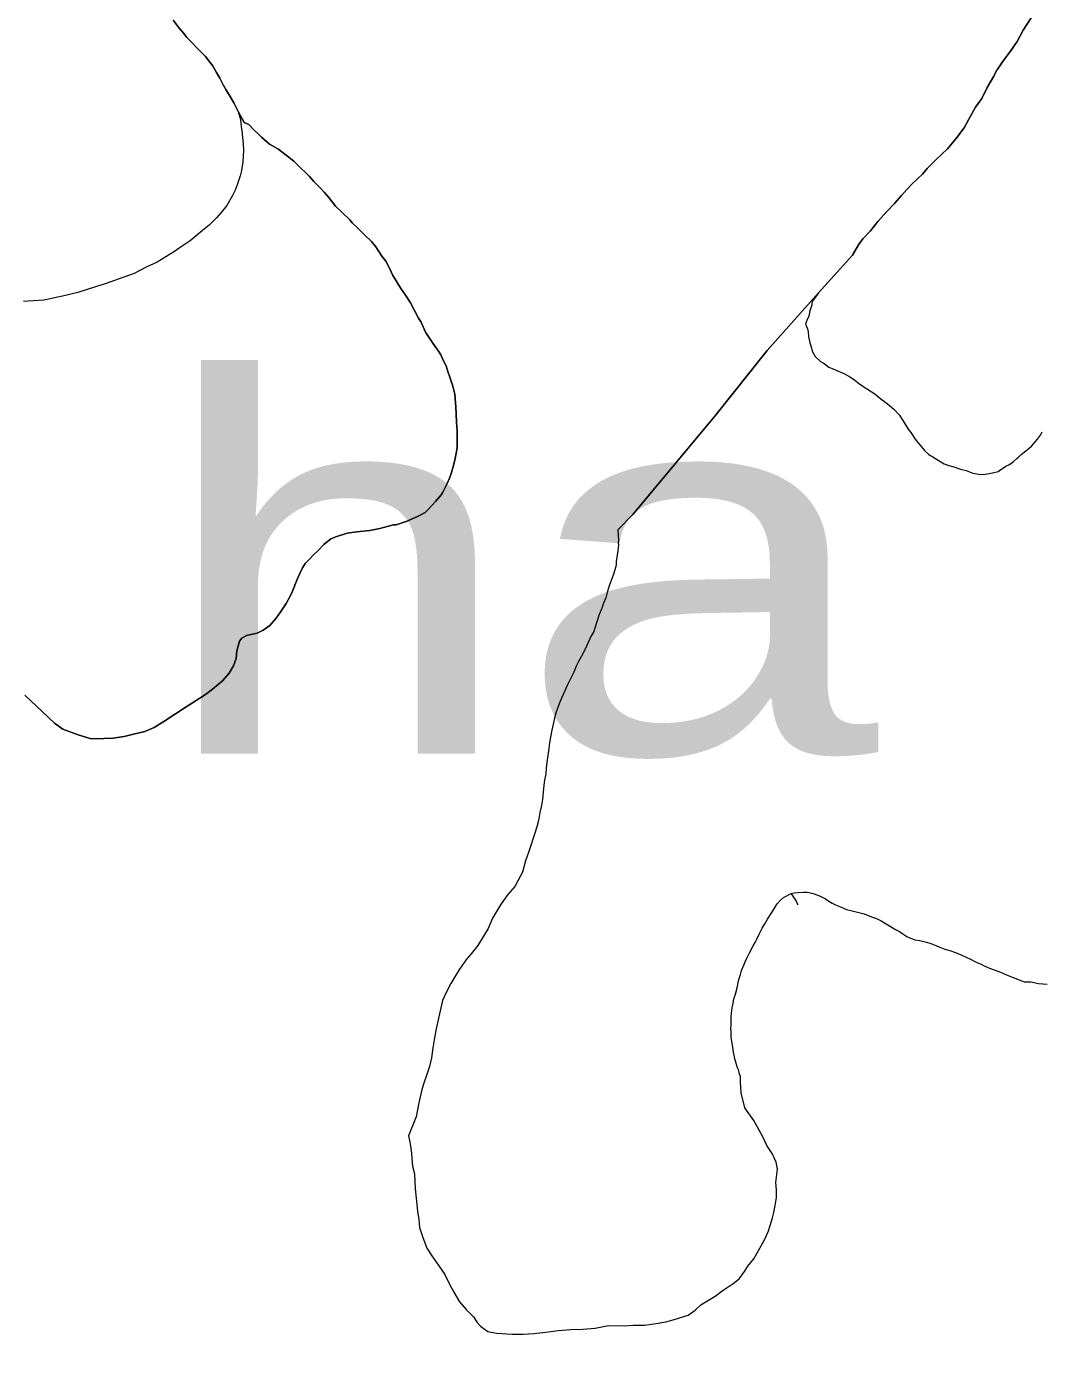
# Model space of a CAD drawing. Extents: x -1643653 to 4543381, y 1624270 to 13878484.
# Drawn here: x 681835 to 683193, y 8953436 to 8955215 of the extents above; entities that cross this region are included whole.
import ezdxf

# ---------------------------------------------------------------- set-up
doc = ezdxf.new("R2010")
doc.units = 0
doc.header["$LTSCALE"] = 200
doc.layers.add('1', color=7, linetype='Continuous', lineweight=13)
doc.layers.add('29', color=7, linetype='Continuous', lineweight=13)
doc.layers.add('63', color=7, linetype='Continuous')

msp = doc.modelspace()

# ---------------------------------------------------------------- linework, layer by layer
at = {"layer": '1', "lineweight": 25}
msp.add_spline([(814781, 9009175.5), (814787.2, 9009173.4), (814796.9, 9009173.4), (814799.4, 9009172.4), (814805.1, 9009174.5), (814805.6, 9009176.5), (814811.7, 9009179.5), (814811.7, 9009179.5), (814801.5, 9009181), (814790.7, 9009181.5), (814784.1, 9009183.1), (814777.4, 9009185.1), (814778.4, 9009175.5)], degree=3, dxfattribs=at)
at = {"layer": '29'}
msp.add_line((681836.7, 8954847.4), (681830.6, 8954847), dxfattribs=at)
for points in [[(682030.8, 8955223.6), (682039.4, 8955212.5), (682044.8, 8955205.8), (682049.2, 8955200.4), (682055.6, 8955193.5), (682062.4, 8955186.7), (682070.4, 8955178.3), (682074, 8955174.9), (682079.6, 8955167.2), (682083.3, 8955162.7), (682088.7, 8955153.5), (682093.2, 8955145.7), (682097.7, 8955137.2), (682101.2, 8955130.8), (682106.9, 8955121.2), (682111.9, 8955112.8), (682117.6, 8955101.2)], [(682117.6, 8955101.2), (682111.9, 8955112.8), (682106.9, 8955121.2), (682101.2, 8955130.8), (682097.7, 8955137.2), (682093.2, 8955145.7), (682088.7, 8955153.5), (682083.3, 8955162.7), (682079.6, 8955167.2), (682074, 8955174.9), (682070.4, 8955178.3), (682062.4, 8955186.7), (682055.6, 8955193.5), (682049.2, 8955200.4), (682044.8, 8955205.8), (682039.4, 8955212.5), (682030.8, 8955223.6)], [(682894.6, 8954858.4), (682939.8, 8954908.9), (682947.9, 8954922.9), (682953.8, 8954930.9), (682964, 8954941.5), (682973.9, 8954954.2), (682986.2, 8954967.8), (682996, 8954978.3), (683005.4, 8954988.8), (683012.4, 8954996.9), (683020, 8955004.8), (683033.4, 8955017.4), (683039.8, 8955025.1), (683051.9, 8955037.1), (683067, 8955051.1), (683078.2, 8955064.8), (683089.3, 8955079.5), (683095.8, 8955090.9), (683104.7, 8955106.9), (683112.8, 8955118.9), (683120, 8955133.3), (683129.2, 8955148.5), (683132.8, 8955156.1), (683133.6, 8955156.9), (683140.7, 8955167.9), (683151.5, 8955181.9), (683160.1, 8955195), (683168.5, 8955210.3), (683179, 8955226.6)], [(683179, 8955226.6), (683168.5, 8955210.3), (683160.1, 8955195), (683151.5, 8955181.9), (683140.7, 8955167.9), (683133.6, 8955156.9), (683132.8, 8955156.1), (683129.2, 8955148.5), (683120, 8955133.3), (683112.8, 8955118.9), (683104.7, 8955106.9), (683095.8, 8955090.9), (683089.3, 8955079.5), (683078.2, 8955064.8), (683067, 8955051.1), (683051.9, 8955037.1), (683039.8, 8955025.1), (683033.4, 8955017.4), (683020, 8955004.8), (683012.4, 8954996.9), (683005.4, 8954988.8), (682996, 8954978.3), (682986.2, 8954967.8), (682973.9, 8954954.2), (682964, 8954941.5), (682953.8, 8954930.9), (682947.9, 8954922.9), (682939.8, 8954908.9), (682894.6, 8954858.4)], [(682117.6, 8955101.2), (682121, 8955090.5), (682121.7, 8955081.2), (682122.5, 8955075.4), (682124.2, 8955058.2), (682125, 8955049), (682123.8, 8955033.8), (682122, 8955022.4), (682120.2, 8955015.2), (682116.2, 8955003), (682113.6, 8954996.2), (682110.2, 8954988.8), (682102.5, 8954975.6), (682095, 8954966.1), (682088.8, 8954959), (682078.7, 8954949.2), (682069.8, 8954941.9), (682053.5, 8954928.3), (682038.7, 8954918.4), (682032.6, 8954913.7), (682009.2, 8954899.8), (681994.6, 8954892.9), (681978.4, 8954884.6), (681965.9, 8954879.9), (681958.3, 8954877.3), (681939.8, 8954870.6), (681926.8, 8954866.8), (681903, 8954859.2), (681882.8, 8954854.1), (681857.7, 8954848.7), (681836.7, 8954847.4)], [(682117.6, 8955101.2), (682125.8, 8955086.5), (682131.8, 8955083.9), (682138.2, 8955077.2), (682145.2, 8955070.3), (682149.1, 8955067.1), (682159.7, 8955057.7), (682170.8, 8955051.1), (682183.9, 8955041.4), (682192.1, 8955034.9), (682200.8, 8955026.2), (682209, 8955018.4), (682213, 8955014.3), (682218.9, 8955007.5), (682227.2, 8954999.7), (682232.7, 8954993.4), (682239.1, 8954986), (682248.2, 8954974.5), (682257.1, 8954966.1), (682267.2, 8954956.4), (682270.1, 8954952.5), (682277.8, 8954945), (682286.9, 8954936), (682296, 8954927.5), (682301.8, 8954920), (682310.2, 8954907.5), (682315.2, 8954901.1), (682320.2, 8954891.8), (682324.6, 8954881.9), (682329.4, 8954874.8), (682335.3, 8954864.4), (682341.5, 8954855.4), (682348.2, 8954845.1), (682353.6, 8954834.8), (682359.2, 8954824.9), (682362.6, 8954819.5), (682368.5, 8954805.8), (682374.6, 8954796.6), (682378.2, 8954791.2), (682386.6, 8954779.2), (682388.8, 8954775.5), (682392.5, 8954767.8), (682395.9, 8954760.8), (682398.6, 8954751.9), (682400.9, 8954745.5)], [(682400.9, 8954745.5), (682398.6, 8954751.9), (682395.9, 8954760.8), (682392.5, 8954767.8), (682388.8, 8954775.5), (682386.6, 8954779.2), (682378.2, 8954791.2), (682374.6, 8954796.6), (682368.5, 8954805.8), (682362.6, 8954819.5), (682359.2, 8954824.9), (682353.6, 8954834.8), (682348.2, 8954845.1), (682341.5, 8954855.4), (682335.3, 8954864.4), (682329.4, 8954874.8), (682324.6, 8954881.9), (682320.2, 8954891.8), (682315.2, 8954901.1), (682310.2, 8954907.5), (682301.8, 8954920), (682296, 8954927.5), (682286.9, 8954936), (682277.8, 8954945), (682270.1, 8954952.5), (682267.2, 8954956.4), (682257.1, 8954966.1), (682248.2, 8954974.5), (682239.1, 8954986), (682232.7, 8954993.4), (682227.2, 8954999.7), (682218.9, 8955007.5), (682213, 8955014.3), (682209, 8955018.4), (682200.8, 8955026.2), (682192.1, 8955034.9), (682183.9, 8955041.4), (682170.8, 8955051.1), (682159.7, 8955057.7), (682149.1, 8955067.1), (682145.2, 8955070.3), (682138.2, 8955077.2), (682131.8, 8955083.9), (682125.8, 8955086.5), (682117.6, 8955101.2)], [(682626, 8954541.5), (682646, 8954562), (682684.5, 8954607.9), (682755.7, 8954693.6), (682825.9, 8954781.4), (682894.6, 8954858.4)], [(682894.6, 8954858.4), (682825.9, 8954781.4), (682755.7, 8954693.6), (682684.5, 8954607.9), (682646, 8954562), (682626, 8954541.5)], [(682894.6, 8954858.4), (682887.2, 8954848.7), (682885.6, 8954845.4), (682885.3, 8954842.3), (682884.2, 8954838.7), (682882.6, 8954834.6), (682881.9, 8954830.1), (682881.3, 8954827.1), (682879.3, 8954822.7), (682877.2, 8954816.6), (682879.5, 8954810.4), (682880.7, 8954806.4), (682881.2, 8954800.1), (682882.8, 8954791.7), (682884.6, 8954786.3), (682886.1, 8954780.6), (682890, 8954773.6), (682897.2, 8954766.9), (682902, 8954763.8), (682908.2, 8954759), (682912.8, 8954757.4), (682919, 8954754.7), (682927.2, 8954751.1), (682935.8, 8954746.7), (682943.1, 8954741.8), (682949.8, 8954736.5), (682958.6, 8954730.5), (682970, 8954723.3), (682977.8, 8954716.9), (682986.7, 8954710), (682995.1, 8954702.7), (683002.7, 8954694.9), (683008.5, 8954685.4), (683014.6, 8954676.3), (683018.1, 8954671.7), (683023.8, 8954662.8), (683029.2, 8954656.1), (683032.2, 8954652.3), (683036.2, 8954647.6), (683041.9, 8954642.2), (683047.2, 8954638.9), (683054.6, 8954634.6), (683062.7, 8954629.9), (683068.9, 8954627.5), (683075.7, 8954625.9), (683084.4, 8954622.5), (683092, 8954621), (683101, 8954617.4), (683109.1, 8954615.7), (683114.1, 8954615.5), (683120.8, 8954616.2), (683127.1, 8954617.8), (683134.9, 8954619.6), (683138.6, 8954622.1), (683142.1, 8954624.5), (683145.2, 8954626.4), (683149.2, 8954628.6), (683154.9, 8954632.5), (683159.8, 8954636.8), (683162, 8954638.7), (683165.8, 8954642.2), (683172.1, 8954647.1), (683176.5, 8954650.7), (683179.6, 8954653.5), (683182.5, 8954657), (683187.6, 8954662.6), (683191.6, 8954668.1), (683193.6, 8954672.4)], [(682400.9, 8954745.5), (682405, 8954733.7), (682407.5, 8954723), (682409.1, 8954705.5), (682409.7, 8954697.2), (682410.1, 8954685.1), (682410.8, 8954674.5), (682411, 8954661.6), (682410.9, 8954651.2), (682408.2, 8954636.7), (682406.1, 8954627.5), (682402.6, 8954616.7), (682400.6, 8954610.4), (682397.6, 8954603.2), (682391.2, 8954591), (682389.7, 8954588.8), (682381.9, 8954579.4), (682371.6, 8954568), (682367.8, 8954564.8), (682357.9, 8954559.1), (682342.6, 8954552.5), (682329.4, 8954548.3), (682325.7, 8954547.9), (682307.2, 8954543), (682294.1, 8954540.4), (682276.6, 8954538.7), (682263.6, 8954537), (682248.6, 8954532.1), (682241.6, 8954529.4), (682232.4, 8954521.9), (682224.9, 8954513.6), (682218, 8954507.5), (682213.3, 8954502.3), (682207.3, 8954496.2), (682203.9, 8954490.4), (682199.7, 8954482.1), (682196.4, 8954473.8), (682190.3, 8954459.4), (682187.5, 8954452.7), (682182, 8954442.6), (682175, 8954432.2), (682168.4, 8954423.1), (682159.9, 8954413.5), (682151.2, 8954407.1), (682143.2, 8954403.2), (682134.8, 8954401.2), (682128.7, 8954400), (682122.5, 8954396.2), (682119.3, 8954392.4), (682116.1, 8954379.3), (682114.9, 8954369.2), (682111.7, 8954359.2), (682105.7, 8954349.6), (682096.8, 8954339.5), (682083.3, 8954328.2), (682074, 8954320.9), (682066.2, 8954316.1), (682047, 8954303.4), (682032.7, 8954294.2), (682018.4, 8954284.9), (682005.1, 8954276.7), (681992.6, 8954271.4), (681975.9, 8954267.5), (681965.2, 8954264.8), (681950.5, 8954262.5), (681938.1, 8954261.9), (681920.8, 8954261.8), (681902.3, 8954267.5), (681883.1, 8954274.8), (681871.9, 8954282.6), (681855.6, 8954298.1), (681832.4, 8954320.1)], [(681832.4, 8954320.1), (681855.6, 8954298.1), (681871.9, 8954282.6), (681883.1, 8954274.8), (681902.3, 8954267.5), (681920.8, 8954261.8), (681938.1, 8954261.9), (681950.5, 8954262.5), (681965.2, 8954264.8), (681975.9, 8954267.5), (681992.6, 8954271.4), (682005.1, 8954276.7), (682018.4, 8954284.9), (682032.7, 8954294.2), (682047, 8954303.4), (682066.2, 8954316.1), (682074, 8954320.9), (682083.3, 8954328.2), (682096.8, 8954339.5), (682105.7, 8954349.6), (682111.7, 8954359.2), (682114.9, 8954369.2), (682116.1, 8954379.3), (682119.3, 8954392.4), (682122.5, 8954396.2), (682128.7, 8954400), (682134.8, 8954401.2), (682143.2, 8954403.2), (682151.2, 8954407.1), (682159.9, 8954413.5), (682168.4, 8954423.1), (682175, 8954432.2), (682182, 8954442.6), (682187.5, 8954452.7), (682190.3, 8954459.4), (682196.4, 8954473.8), (682199.7, 8954482.1), (682203.9, 8954490.4), (682207.3, 8954496.2), (682213.3, 8954502.3), (682218, 8954507.5), (682224.9, 8954513.6), (682232.4, 8954521.9), (682241.6, 8954529.4), (682248.6, 8954532.1), (682263.6, 8954537), (682276.6, 8954538.7), (682294.1, 8954540.4), (682307.2, 8954543), (682325.7, 8954547.9), (682329.4, 8954548.3), (682342.6, 8954552.5), (682357.9, 8954559.1), (682367.8, 8954564.8), (682371.6, 8954568), (682381.9, 8954579.4), (682389.7, 8954588.8), (682391.2, 8954591), (682397.6, 8954603.2), (682400.6, 8954610.4), (682402.6, 8954616.7), (682406.1, 8954627.5), (682408.2, 8954636.7), (682410.9, 8954651.2), (682411, 8954661.6), (682410.8, 8954674.5), (682410.1, 8954685.1), (682409.7, 8954697.2), (682409.1, 8954705.5), (682407.5, 8954723), (682405, 8954733.7), (682400.9, 8954745.5)], [(682626, 8954541.5), (682626.9, 8954527.7), (682626.5, 8954523.4), (682626.9, 8954521.4), (682626.5, 8954517.8), (682626, 8954513.2), (682625, 8954507.7), (682624.6, 8954504.5), (682623.8, 8954499.3), (682623.4, 8954495.3), (682623.2, 8954492.2), (682620, 8954481.9), (682618.2, 8954477), (682614.2, 8954466.3), (682611.7, 8954457.5), (682609.7, 8954450.5), (682606.8, 8954443.1), (682604.5, 8954436.6), (682600.7, 8954427.9), (682597.4, 8954416.8), (682595.2, 8954409.7), (682593.5, 8954405.1), (682589.8, 8954398.4), (682586.3, 8954390.4), (682584.5, 8954386.4), (682579.1, 8954375.6), (682573.3, 8954365.1), (682570.3, 8954358.7), (682566.8, 8954350.8), (682561.9, 8954341.1), (682558.1, 8954333.1), (682554.3, 8954324.8), (682550.4, 8954316), (682547.3, 8954308.3), (682544.4, 8954300.2), (682542, 8954293.2), (682539.4, 8954281.5), (682537.6, 8954273.4), (682535.6, 8954263.9), (682534.2, 8954256.1), (682533.3, 8954248.8), (682530.8, 8954230.1)], [(682626, 8954541.5), (682626.9, 8954527.7), (682626.5, 8954523.4), (682626.9, 8954521.4), (682626.5, 8954517.8), (682626, 8954513.2), (682625, 8954507.7), (682624.6, 8954504.5), (682623.8, 8954499.3), (682623.4, 8954495.3), (682623.2, 8954492.2), (682620, 8954481.9), (682618.2, 8954477), (682614.2, 8954466.3), (682611.7, 8954457.5), (682609.7, 8954450.5), (682606.8, 8954443.1), (682604.5, 8954436.6), (682600.7, 8954427.9), (682597.4, 8954416.8), (682595.2, 8954409.7), (682593.5, 8954405.1), (682589.8, 8954398.4), (682586.3, 8954390.4), (682584.5, 8954386.4), (682579.1, 8954375.6), (682573.3, 8954365.1), (682570.3, 8954358.7), (682566.8, 8954350.8), (682561.9, 8954341.1), (682558.1, 8954333.1), (682554.3, 8954324.8), (682550.4, 8954316), (682547.3, 8954308.3), (682544.4, 8954300.2), (682542, 8954293.2), (682539.4, 8954281.5), (682537.6, 8954273.4), (682535.6, 8954263.9), (682534.2, 8954256.1), (682533.3, 8954248.8), (682530.8, 8954230.1)], [(682530.8, 8954230.1), (682530, 8954222.5), (682529.3, 8954214.6), (682527.6, 8954206.5), (682526.8, 8954199.6), (682526, 8954190.4), (682524.9, 8954180.6), (682523.5, 8954172.4), (682521.4, 8954163.1), (682519.5, 8954152.2), (682517.4, 8954143.9), (682514.9, 8954135.2), (682507.1, 8954112.4), (682502.1, 8954098.2), (682498.4, 8954083.3), (682492.2, 8954071.4), (682488, 8954063.9), (682478.6, 8954053.2), (682472.7, 8954045.2), (682468.8, 8954039.3)], [(682530.8, 8954230.1), (682530, 8954222.5), (682529.3, 8954214.6), (682527.6, 8954206.5), (682526.8, 8954199.6), (682526, 8954190.4), (682524.9, 8954180.6), (682523.5, 8954172.4), (682521.4, 8954163.1), (682519.5, 8954152.2), (682517.4, 8954143.9), (682514.9, 8954135.2), (682507.1, 8954112.4), (682502.1, 8954098.2), (682498.4, 8954083.3), (682492.2, 8954071.4), (682488, 8954063.9), (682478.6, 8954053.2), (682472.7, 8954045.2), (682468.8, 8954039.3)], [(682838.4, 8954039.3), (682839.6, 8954041.1), (682843.5, 8954045.7), (682847.5, 8954049.3), (682857.9, 8954054.7)], [(682838.4, 8954039.3), (682839.6, 8954041.1), (682843.5, 8954045.7), (682847.5, 8954049.3), (682857.9, 8954054.7)], [(682857.9, 8954054.7), (682861.7, 8954055.6), (682866.2, 8954056.2), (682874.5, 8954056.4), (682879.3, 8954056.6), (682885.6, 8954055.1), (682888.7, 8954054.2), (682895.9, 8954051.4), (682903.9, 8954047.6), (682908.2, 8954044.4), (682912.6, 8954041.5), (682917.2, 8954039.3)], [(682857.9, 8954054.7), (682861.7, 8954055.6), (682866.2, 8954056.2), (682874.5, 8954056.4), (682879.3, 8954056.6), (682885.6, 8954055.1), (682888.7, 8954054.2), (682895.9, 8954051.4), (682903.9, 8954047.6), (682908.2, 8954044.4), (682912.6, 8954041.5), (682917.2, 8954039.3)], [(682857.9, 8954054.7), (682861.2, 8954049), (682864.6, 8954044.2), (682866.4, 8954040.4), (682866.5, 8954039.3)], [(682468.8, 8954039.3), (682464.6, 8954032.9), (682458.2, 8954021.8), (682452.1, 8954008), (682446, 8953997.6), (682438.4, 8953985.2), (682429.7, 8953973.8), (682423.2, 8953966.7), (682414.1, 8953953.6), (682409.1, 8953945.3), (682402.5, 8953934.2), (682395.9, 8953922), (682391.3, 8953911.4), (682388.2, 8953897.8), (682385.5, 8953885.7), (682382.6, 8953873.5), (682380.2, 8953858.8), (682378.1, 8953847.9), (682376.6, 8953834.8), (682373.9, 8953823.3), (682370.4, 8953812.5), (682366.3, 8953800.7), (682363.5, 8953792.1), (682359.6, 8953774.3), (682355.8, 8953755.8), (682345.9, 8953730.2), (682347.5, 8953721.9), (682348.5, 8953716.3), (682349.9, 8953707.3), (682350.3, 8953699.8), (682351.2, 8953689.9), (682353.5, 8953679.5), (682354.2, 8953669.2), (682354.4, 8953659.8), (682355.8, 8953646.7), (682357.8, 8953629.5), (682359.6, 8953618.2), (682360.6, 8953607.6), (682364.2, 8953595.7), (682370.3, 8953579.8), (682377.1, 8953569.8), (682386.1, 8953556.3), (682394.5, 8953544.5), (682400.9, 8953531), (682406.2, 8953521), (682413.9, 8953508.2), (682423, 8953498), (682432.5, 8953487.9), (682437.7, 8953480.5), (682441.9, 8953475.4), (682452, 8953468.5), (682463.4, 8953466.3), (682484.4, 8953464.7), (682499, 8953464.8), (682513.2, 8953465.8), (682529.5, 8953467.6), (682546, 8953469.8), (682563.1, 8953471), (682579.1, 8953471.7), (682595.5, 8953472.7), (682613.2, 8953476.4), (682634.1, 8953475.9), (682646.3, 8953476.8), (682661.6, 8953477.1), (682677, 8953479.2), (682690.3, 8953481.4), (682700.1, 8953484.1), (682719.8, 8953490.4), (682729.3, 8953497.1), (682737.1, 8953504.3), (682747.1, 8953510.2), (682756.3, 8953515.7), (682766.7, 8953523.8), (682780.1, 8953532.7), (682788.2, 8953539), (682795.5, 8953548.8), (682800, 8953555.8), (682807.7, 8953565.6), (682816.1, 8953579.8), (682820.1, 8953587.1), (682823.6, 8953593.9), (682827.7, 8953603.3), (682829.8, 8953610.2), (682833, 8953620.6), (682834.4, 8953627.5), (682836.4, 8953637.2), (682838, 8953647.6), (682838.3, 8953658), (682837.2, 8953667.7), (682839.6, 8953685.9), (682837.9, 8953695), (682832.6, 8953706.6), (682825.3, 8953717.5), (682820.1, 8953728.9), (682807.9, 8953750.9), (682795.9, 8953767.7), (682790.8, 8953787.7), (682790.2, 8953802.5), (682789.8, 8953809.6), (682788.4, 8953814.4), (682787.7, 8953817.7)], [(682468.8, 8954039.3), (682464.6, 8954032.9), (682458.2, 8954021.8), (682452.1, 8954008), (682446, 8953997.6), (682438.4, 8953985.2), (682429.7, 8953973.8), (682423.2, 8953966.7), (682414.1, 8953953.6), (682409.1, 8953945.3), (682402.5, 8953934.2), (682395.9, 8953922), (682391.3, 8953911.4), (682388.2, 8953897.8), (682385.5, 8953885.7), (682382.6, 8953873.5), (682380.2, 8953858.8), (682378.1, 8953847.9), (682376.6, 8953834.8), (682373.9, 8953823.3), (682370.4, 8953812.5), (682366.3, 8953800.7), (682363.5, 8953792.1), (682359.6, 8953774.3), (682355.8, 8953755.8), (682345.9, 8953730.2), (682347.5, 8953721.9), (682348.5, 8953716.3), (682349.9, 8953707.3), (682350.3, 8953699.8), (682351.2, 8953689.9), (682353.5, 8953679.5), (682354.2, 8953669.2), (682354.4, 8953659.8), (682355.8, 8953646.7), (682357.8, 8953629.5), (682359.6, 8953618.2), (682360.6, 8953607.6), (682364.2, 8953595.7), (682370.3, 8953579.8), (682377.1, 8953569.8), (682386.1, 8953556.3), (682394.5, 8953544.5), (682400.9, 8953531), (682406.2, 8953521), (682413.9, 8953508.2), (682423, 8953498), (682432.5, 8953487.9), (682437.7, 8953480.5), (682441.9, 8953475.4), (682452, 8953468.5), (682463.4, 8953466.3), (682484.4, 8953464.7), (682499, 8953464.8), (682513.2, 8953465.8), (682529.5, 8953467.6), (682546, 8953469.8), (682563.1, 8953471), (682579.1, 8953471.7), (682595.5, 8953472.7), (682613.2, 8953476.4), (682634.1, 8953475.9), (682646.3, 8953476.8), (682661.6, 8953477.1), (682677, 8953479.2), (682690.3, 8953481.4), (682700.1, 8953484.1), (682719.8, 8953490.4), (682729.3, 8953497.1), (682737.1, 8953504.3), (682747.1, 8953510.2), (682756.3, 8953515.7), (682766.7, 8953523.8), (682780.1, 8953532.7), (682788.2, 8953539), (682795.5, 8953548.8), (682800, 8953555.8), (682807.7, 8953565.6), (682816.1, 8953579.8), (682820.1, 8953587.1), (682823.6, 8953593.9), (682827.7, 8953603.3), (682829.8, 8953610.2), (682833, 8953620.6), (682834.4, 8953627.5), (682836.4, 8953637.2), (682838, 8953647.6), (682838.3, 8953658), (682837.2, 8953667.7), (682839.6, 8953685.9), (682837.9, 8953695), (682832.6, 8953706.6), (682825.3, 8953717.5), (682820.1, 8953728.9), (682807.9, 8953750.9), (682795.9, 8953767.7), (682790.8, 8953787.7), (682790.2, 8953802.5), (682789.8, 8953809.6), (682788.4, 8953814.4), (682787.7, 8953817.7)], [(682787.7, 8953817.7), (682786, 8953821.4), (682784.7, 8953826), (682782.6, 8953833.2), (682781.6, 8953838.3), (682780.5, 8953842.2), (682779.6, 8953848.8), (682778.4, 8953856.4), (682777.6, 8953862.5), (682777.4, 8953869), (682777.2, 8953874), (682777.3, 8953878.6), (682777.6, 8953883.7), (682777.6, 8953889.7), (682778.1, 8953894.7), (682779, 8953901.5), (682780, 8953907.6), (682781.3, 8953913.7), (682783.1, 8953920.1), (682785.4, 8953928.4), (682786.8, 8953935.1), (682787.8, 8953939.4), (682790, 8953946.4), (682791.5, 8953951.6), (682794.3, 8953958.6), (682796.1, 8953963.1), (682798.4, 8953968.3), (682802, 8953975.4), (682806.7, 8953983.7), (682809.5, 8953988.9), (682812, 8953993.6), (682815.1, 8954000.4), (682819.2, 8954008.1), (682822.5, 8954014.1), (682826, 8954020.2), (682831.8, 8954029.2), (682835.3, 8954034.8), (682838.4, 8954039.3)], [(682787.7, 8953817.7), (682786, 8953821.4), (682784.7, 8953826), (682782.6, 8953833.2), (682781.6, 8953838.3), (682780.5, 8953842.2), (682779.6, 8953848.8), (682778.4, 8953856.4), (682777.6, 8953862.5), (682777.4, 8953869), (682777.2, 8953874), (682777.3, 8953878.6), (682777.6, 8953883.7), (682777.6, 8953889.7), (682778.1, 8953894.7), (682779, 8953901.5), (682780, 8953907.6), (682781.3, 8953913.7), (682783.1, 8953920.1), (682785.4, 8953928.4), (682786.8, 8953935.1), (682787.8, 8953939.4), (682790, 8953946.4), (682791.5, 8953951.6), (682794.3, 8953958.6), (682796.1, 8953963.1), (682798.4, 8953968.3), (682802, 8953975.4), (682806.7, 8953983.7), (682809.5, 8953988.9), (682812, 8953993.6), (682815.1, 8954000.4), (682819.2, 8954008.1), (682822.5, 8954014.1), (682826, 8954020.2), (682831.8, 8954029.2), (682835.3, 8954034.8), (682838.4, 8954039.3)], [(682917.2, 8954039.3), (682923.7, 8954036.6), (682931.8, 8954033.2), (682939.6, 8954031.6), (682946.5, 8954029.8), (682955.3, 8954027.3), (682965.5, 8954023.5), (682972, 8954021.2), (682978.2, 8954018.1), (682985, 8954014.1), (682993.2, 8954009), (682997.3, 8954006.3), (683002.9, 8954003.8), (683007.1, 8954000.5), (683012.8, 8953997.1), (683016.7, 8953995.3), (683023.2, 8953992.7), (683030, 8953991.7), (683038.8, 8953989.4), (683044.7, 8953987.6), (683051.4, 8953985.1), (683056.9, 8953982.9), (683063.6, 8953980), (683070.2, 8953978.3), (683077.6, 8953975.7), (683086.1, 8953972.1), (683097.8, 8953966.7), (683106.4, 8953962.2), (683112.1, 8953960.2), (683116.2, 8953957.8), (683123.3, 8953954.8), (683130.7, 8953951.9), (683138, 8953949.2), (683146.1, 8953945.6), (683152.8, 8953943.2), (683163.1, 8953938.9), (683169.6, 8953936.4), (683173.1, 8953936.4), (683178.7, 8953936.3), (683189, 8953934.2), (683200.5, 8953933.1)], [(682917.2, 8954039.3), (682923.7, 8954036.6), (682931.8, 8954033.2), (682939.6, 8954031.6), (682946.5, 8954029.8), (682955.3, 8954027.3), (682965.5, 8954023.5), (682972, 8954021.2), (682978.2, 8954018.1), (682985, 8954014.1), (682993.2, 8954009), (682997.3, 8954006.3), (683002.9, 8954003.8), (683007.1, 8954000.5), (683012.8, 8953997.1), (683016.7, 8953995.3), (683023.2, 8953992.7), (683030, 8953991.7), (683038.8, 8953989.4), (683044.7, 8953987.6), (683051.4, 8953985.1), (683056.9, 8953982.9), (683063.6, 8953980), (683070.2, 8953978.3), (683077.6, 8953975.7), (683086.1, 8953972.1), (683097.8, 8953966.7), (683106.4, 8953962.2), (683112.1, 8953960.2), (683116.2, 8953957.8), (683123.3, 8953954.8), (683130.7, 8953951.9), (683138, 8953949.2), (683146.1, 8953945.6), (683152.8, 8953943.2), (683163.1, 8953938.9), (683169.6, 8953936.4), (683173.1, 8953936.4), (683178.7, 8953936.3), (683189, 8953934.2), (683200.5, 8953933.1)]]:
    msp.add_lwpolyline(points, dxfattribs=at)

# ---------------------------------------------------------------- texts
at = {"layer": '63', "width": 1.3}
msp.add_text(' 14026.40 ha', height=500, dxfattribs=at).set_placement((677899.3, 8954241.9))

doc.saveas('drawing.dxf')
